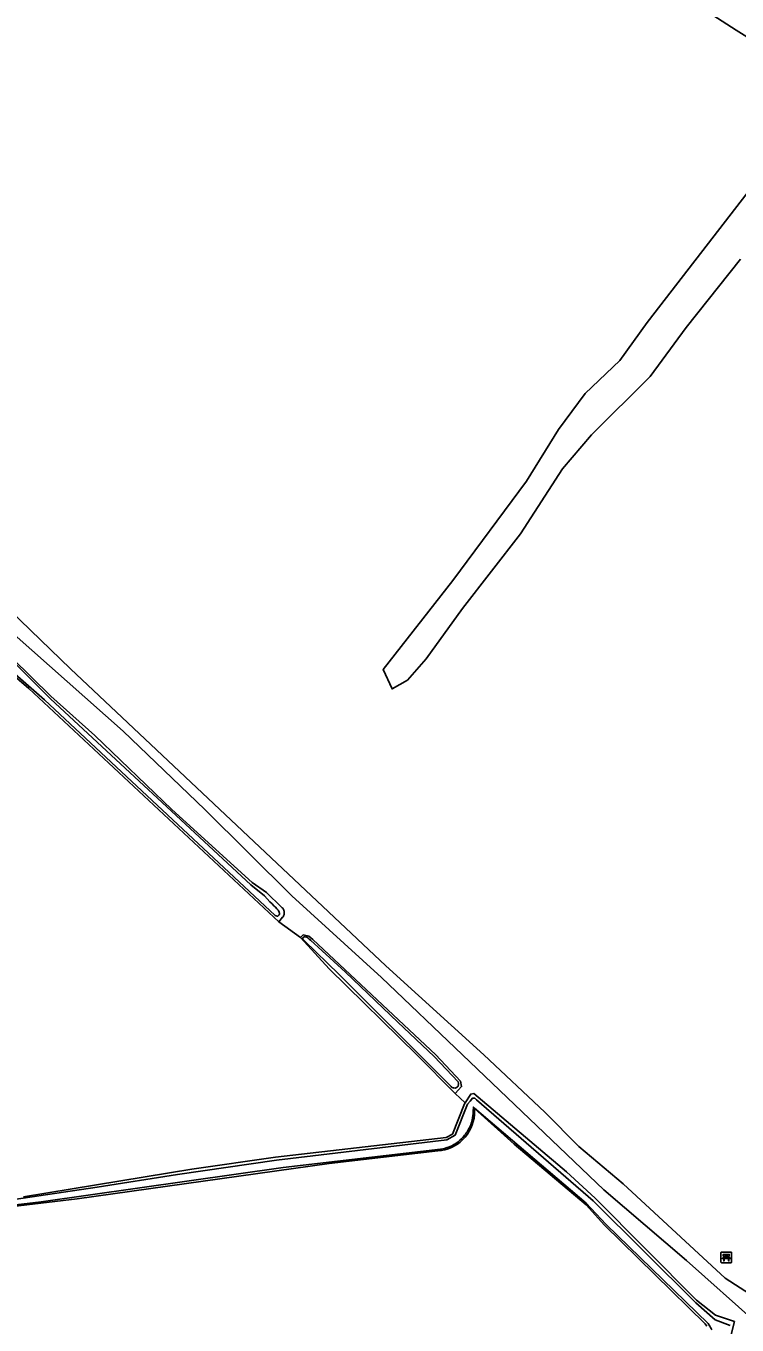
# Model space of a CAD drawing. Extents: x 162722 to 165104, y 384719 to 386284.
# Drawn here: x 163839 to 163905.1, y 385474.9 to 385595.7 of the extents above; entities that cross this region are included whole.
import ezdxf

# ---------------------------------------------------------------- set-up
doc = ezdxf.new("R2010")
doc.units = 0
for name, color, linetype in [('IMGEO_Bank', 7, 'Continuous'), ('IMGEO_Gemengd_bos', 7, 'Continuous'), ('IMGEO_Grasland_overig', 7, 'Continuous'), ('IMGEO_Oever', 7, 'Continuous'), ('IMGEO_Voetpad_halfverhard', 7, 'Continuous'), ('IMGEO_Waterloop', 7, 'Continuous')]:
    doc.layers.add(name, color=color, linetype=linetype)

msp = doc.modelspace()

# ---------------------------------------------------------------- linework, layer by layer
at = {"layer": 'IMGEO_Bank'}
for p, q in [((163903.63, 385480.75), (163903.63, 385481.6)), ((163903.63, 385481.6), (163903.63, 385480.75)), ((163903.71, 385481.68), (163904.55, 385481.68)), ((163904.55, 385481.68), (163903.71, 385481.68)), ((163904.56, 385480.68), (163903.72, 385480.68)), ((163903.72, 385480.68), (163904.56, 385480.68)), ((163903.94, 385481.19), (163903.94, 385481.29)), ((163904.33, 385481.08), (163903.94, 385481.08)), ((163903.98, 385481.29), (163903.98, 385481.19)), ((163904.27, 385481.3), (163903.99, 385481.3)), ((163903.99, 385481.18), (163904.27, 385481.18)), ((163904.28, 385481.19), (163904.28, 385481.29)), ((163904.32, 385481.29), (163904.32, 385481.19)), ((163904.63, 385481.61), (163904.63, 385480.76)), ((163904.63, 385480.76), (163904.63, 385481.61))]:
    msp.add_line(p, q, dxfattribs=at)
for points in [[(163903.88, 385481.08), (163903.74, 385481.08), (163903.85, 385481.18), (163903.93, 385481.18)], [(163903.93, 385481.3), (163903.85, 385481.3), (163903.85, 385481.46), (163904.41, 385481.46), (163904.41, 385481.3), (163904.33, 385481.3)], [(163903.93, 385481.07), (163903.93, 385480.86), (163903.89, 385480.86), (163903.89, 385481.07)], [(163904.33, 385481.18), (163904.41, 385481.18), (163904.52, 385481.08), (163904.39, 385481.08)], [(163904.38, 385481.07), (163904.38, 385480.86), (163904.34, 385480.86), (163904.34, 385481.07)]]:
    msp.add_lwpolyline(points, dxfattribs=at)
for centre, radius, start, end in [((163903.71, 385481.6), 0.0779, 92.4484, 184.2845), ((163903.71, 385481.6), 0.0779, 92.4484, 184.2845), ((163903.71, 385480.76), 0.0779, 182.4484, 274.2845), ((163903.71, 385480.76), 0.0779, 182.4484, 274.2845), ((163903.88, 385481.07), 0.00671, 2.8957, 87.1043), ((163903.93, 385481.29), 0.00671, 2.8957, 87.1043), ((163903.93, 385481.19), 0.00671, 272.8957, 357.1043), ((163903.94, 385481.07), 0.00671, 92.8957, 177.1043), ((163903.99, 385481.29), 0.00671, 92.8957, 177.1043), ((163903.99, 385481.19), 0.00671, 182.8957, 267.1043), ((163904.27, 385481.29), 0.00671, 2.8957, 87.1043), ((163904.27, 385481.19), 0.00671, 272.8957, 357.1043), ((163904.33, 385481.29), 0.00671, 92.8957, 177.1043), ((163904.33, 385481.19), 0.00671, 182.8957, 267.1043), ((163904.33, 385481.07), 0.00671, 2.8957, 87.1043), ((163904.39, 385481.07), 0.00671, 92.8957, 177.1043), ((163904.55, 385481.6), 0.0779, 2.4484, 94.2845), ((163904.55, 385481.6), 0.0779, 2.4484, 94.2845), ((163904.55, 385480.76), 0.0779, 272.4484, 4.2845), ((163904.55, 385480.76), 0.0779, 272.4484, 4.2845)]:
    msp.add_arc(centre, radius, start, end, dxfattribs=at)
at = {"layer": 'IMGEO_Gemengd_bos'}
for points in [[(163911.48, 385591.3), (163905.04, 385595.28), (163894.89, 385601.85)], [(163776.17, 385595.83), (163777.46, 385595.23), (163778.69, 385594.51), (163779.86, 385593.69), (163780.95, 385592.77), (163781.95, 385591.75), (163795.89, 385579.17), (163799.39, 385575.64), (163825.83, 385551.4), (163835.64, 385543.13), (163843.13, 385535.9), (163872.47, 385508.29), (163881.59, 385500), (163887.27, 385494.67), (163890.43, 385491.49), (163894.54, 385488.01), (163904.02, 385479.24), (163906.82, 385477.46)], [(163905.46, 385573.99), (163900.39, 385567.65), (163897.05, 385563.09), (163891.61, 385557.66), (163888.91, 385554.49), (163885, 385548.46), (163879.6, 385541.51), (163876.21, 385536.84), (163874.48, 385534.86), (163873.05, 385534.03), (163872.22, 385535.83), (163878.69, 385544.12), (163885.55, 385553.36), (163888.53, 385558.17), (163891.01, 385561.5), (163894.24, 385564.56), (163896.76, 385568.09), (163910.6, 385585.99)], [(163838.78, 385486.82), (163854.43, 385489.38), (163862.2, 385490.49), (163878.08, 385492.32), (163878.68, 385492.65), (163879.78, 385495.47), (163879.84, 385495.56), (163878.92, 385496.43), (163875.35, 385500), (163867.21, 385508.01), (163864.52, 385510.92), (163862.53, 385512.37), (163839.25, 385534.08), (163831.17, 385541.02)], [(163902.32, 385474.8), (163902.24, 385474.9), (163902.16, 385474.99), (163892.79, 385484.19), (163891.1, 385486.08), (163884.4, 385491.71), (163880.71, 385495.04), (163880.72, 385494.79), (163880.71, 385494.46), (163880.67, 385494.13), (163880.6, 385493.81), (163880.5, 385493.5), (163880.38, 385493.2), (163880.23, 385492.91), (163880.05, 385492.63), (163879.86, 385492.37), (163879.63, 385492.13), (163879.39, 385491.91), (163879.13, 385491.71), (163878.85, 385491.54), (163878.56, 385491.39), (163878.25, 385491.27), (163877.94, 385491.18), (163877.62, 385491.11), (163877.29, 385491.08), (163867.2, 385489.9), (163843.77, 385486.62), (163819.56, 385483.74)]]:
    msp.add_lwpolyline(points, dxfattribs=at)
at = {"layer": 'IMGEO_Grasland_overig'}
for points in [[(163906.97, 385475.07), (163900.43, 385480.88), (163892.73, 385487.45), (163879.61, 385500), (163872.05, 385507.22), (163863.72, 385514.8), (163855.64, 385522.83), (163848.05, 385530.11), (163835.95, 385540.81)], [(163837.72, 385536.9), (163841.3, 385533.35), (163845.41, 385529.72), (163852.55, 385522.84), (163860.04, 385516.03), (163861.36, 385515.11), (163862.77, 385513.74), (163862.8, 385513.72), (163862.84, 385513.68), (163862.88, 385513.64), (163862.92, 385513.59), (163862.95, 385513.54), (163862.97, 385513.48), (163862.99, 385513.42), (163863.01, 385513.37), (163863.02, 385513.31), (163863.02, 385513.25), (163863.02, 385513.19), (163863.01, 385513.13), (163863, 385513.07), (163862.99, 385513.01), (163862.96, 385512.96), (163862.94, 385512.9), (163862.91, 385512.85), (163862.87, 385512.8), (163862.53, 385512.37), (163864.52, 385510.92), (163864.79, 385511.16), (163865.29, 385511.06), (163865.68, 385510.73), (163877.11, 385500), (163879.41, 385497.56), (163879.51, 385497.07), (163878.92, 385496.43), (163879.84, 385495.56), (163880.36, 385496.37), (163880.66, 385496.43), (163889.28, 385489.14), (163891.93, 385486.69), (163901.37, 385477.22), (163903.14, 385475.8), (163904.89, 385475.22), (163904.48, 385473.65)]]:
    msp.add_lwpolyline(points, dxfattribs=at)
at = {"layer": 'IMGEO_Oever'}
for points in [[(163775.68, 385592.24), (163775.84, 385592.16), (163775.97, 385592.08), (163776.09, 385591.98), (163793.1, 385577.19), (163793.86, 385576.46), (163799.67, 385570.87), (163802.64, 385568.3), (163804.11, 385567.13), (163804.4, 385566.85), (163830.68, 385542.93), (163832.72, 385540.95), (163837.63, 385536.77), (163841.29, 385533.11), (163859.92, 385515.82), (163861.17, 385514.81), (163861.67, 385514.23), (163861.88, 385514.04), (163862.04, 385513.88), (163862.21, 385513.73), (163862.33, 385513.6)], [(163862.28, 385512.93), (163862.16, 385512.98), (163840.71, 385533.02), (163834.21, 385538.69), (163830.97, 385541.73), (163811.01, 385559.91), (163806.86, 385563.39), (163783.44, 385584.63), (163779.17, 385588.33), (163777.16, 385589.95), (163777.07, 385590.04), (163776.97, 385590.12), (163776.87, 385590.19), (163776.71, 385590.26)], [(163831.17, 385541.02), (163839.25, 385534.08), (163862.53, 385512.37), (163862.87, 385512.8), (163862.91, 385512.85), (163862.94, 385512.9), (163862.96, 385512.96), (163862.99, 385513.01), (163863, 385513.07), (163863.01, 385513.13), (163863.02, 385513.19), (163863.02, 385513.25), (163863.02, 385513.31), (163863.01, 385513.37), (163862.99, 385513.42), (163862.97, 385513.48), (163862.95, 385513.54), (163862.92, 385513.59), (163862.88, 385513.64), (163862.84, 385513.68), (163862.8, 385513.72), (163862.77, 385513.74), (163861.36, 385515.11), (163860.04, 385516.03), (163852.55, 385522.84), (163845.41, 385529.72), (163841.3, 385533.35), (163837.72, 385536.9)], [(163864.81, 385510.96), (163864.83, 385510.97)], [(163865.21, 385510.88), (163865.27, 385510.84), (163865.35, 385510.77), (163865.46, 385510.67), (163868.7, 385507.7), (163873.58, 385503.04), (163876.97, 385499.85), (163879.2, 385497.5), (163879.22, 385497.39)], [(163864.91, 385510.6), (163864.84, 385510.67)], [(163878.54, 385497.08), (163878.43, 385497.18), (163868.09, 385507.52), (163864.91, 385510.6)], [(163904.48, 385473.65), (163904.89, 385475.22), (163903.14, 385475.8), (163901.37, 385477.22), (163891.93, 385486.69), (163889.28, 385489.14), (163880.66, 385496.43), (163880.36, 385496.37), (163879.84, 385495.56), (163879.78, 385495.47), (163878.68, 385492.65), (163878.08, 385492.32), (163862.2, 385490.49), (163854.43, 385489.38), (163838.78, 385486.82)], [(163819.56, 385483.74), (163843.77, 385486.62), (163867.2, 385489.9), (163877.29, 385491.08), (163877.62, 385491.11), (163877.94, 385491.18), (163878.25, 385491.27), (163878.56, 385491.39), (163878.85, 385491.54), (163879.13, 385491.71), (163879.39, 385491.91), (163879.63, 385492.13), (163879.86, 385492.37), (163880.05, 385492.63), (163880.23, 385492.91), (163880.38, 385493.2), (163880.5, 385493.5), (163880.6, 385493.81), (163880.67, 385494.13), (163880.71, 385494.46), (163880.72, 385494.79), (163880.71, 385495.04), (163884.4, 385491.71), (163891.1, 385486.08), (163892.79, 385484.19), (163902.16, 385474.99), (163902.24, 385474.9), (163902.32, 385474.8)], [(163831.61, 385485.64), (163845.62, 385487.71), (163853.1, 385488.9), (163862.31, 385490.22), (163878.13, 385492.12), (163878.93, 385492.56), (163880.07, 385495.44), (163880.3, 385495.72), (163880.52, 385495.98), (163880.74, 385495.98), (163880.89, 385495.83), (163891.75, 385486.43), (163901.31, 385476.97), (163903.1, 385475.38), (163904.5, 385474.84)], [(163902.54, 385474.89), (163902.44, 385475.04), (163892.97, 385484.25), (163891.11, 385486.23), (163880.71, 385495.05), (163880.62, 385495.15), (163880.59, 385494.75)], [(163877.95, 385491.32), (163877.56, 385491.23), (163862.93, 385489.54), (163840.41, 385486.35), (163819.36, 385483.88), (163817.16, 385483.52), (163795.5, 385479.95)]]:
    msp.add_lwpolyline(points, dxfattribs=at)
msp.add_lwpolyline([(163865.68, 385510.73), (163865.29, 385511.06), (163864.79, 385511.16), (163864.52, 385510.92), (163867.21, 385508.01), (163875.35, 385500), (163878.92, 385496.43), (163879.51, 385497.07), (163879.41, 385497.56), (163877.11, 385500)], close=True, dxfattribs=at)
for centre, radius, start, end in [((163861.69, 385512.91), 0.94, 26.2073, 47.0609), ((163862.19, 385513.17), 0.379, 340.702, 25.2817), ((163862.37, 385513.13), 0.225, 245.4772, 285.6116), ((163862.32, 385513.14), 0.245, 295.4737, 336.8646), ((163864.87, 385510.85), 0.126, 119.6783, 165.8888), ((163864.94, 385510.85), 0.189, 170.9714, 210.0447), ((163865.12, 385510.96), 0.406, 211.0244, 225.4164), ((163864.94, 385510.72), 0.275, 76.0062, 113.6818), ((163864.85, 385510.4), 0.605, 53.0584, 74.7137), ((163878.93, 385497.48), 0.571, 225.6853, 255.4073), ((163878.87, 385497.24), 0.317, 255.078, 301.8259), ((163878.82, 385497.3), 0.402, 303.4122, 346.8563), ((163878.67, 385497.32), 0.549, 348.4902, 6.9546), ((163877.62, 385494.57), 2.94, 329.9466, 348.0408), ((163874.77, 385495.1), 5.83, 348.7937, 356.6168), ((163876.19, 385495.39), 4.59, 316.7235, 330.0327), ((163877.22, 385494.39), 3.15, 283.3563, 300.2235), ((163877.12, 385494.5), 3.3, 300.6994, 316.8521), ((163901.12, 385473.85), 1.76, 19.727, 36.3252)]:
    msp.add_arc(centre, radius, start, end, dxfattribs=at)
at = {"layer": 'IMGEO_Voetpad_halfverhard'}
for points in [[(163906.82, 385477.46), (163904.02, 385479.24), (163894.54, 385488.01), (163890.43, 385491.49), (163887.27, 385494.67), (163881.59, 385500), (163872.47, 385508.29), (163843.13, 385535.9), (163835.64, 385543.13), (163825.83, 385551.4), (163799.39, 385575.64), (163795.89, 385579.17), (163781.95, 385591.75), (163780.95, 385592.77), (163779.86, 385593.69), (163778.69, 385594.51), (163777.46, 385595.23), (163776.17, 385595.83)], [(163835.95, 385540.81), (163848.05, 385530.11), (163855.64, 385522.83), (163863.72, 385514.8), (163872.05, 385507.22), (163879.61, 385500), (163892.73, 385487.45), (163900.43, 385480.88), (163906.97, 385475.07)]]:
    msp.add_lwpolyline(points, dxfattribs=at)
at = {"layer": 'IMGEO_Waterloop'}
for points in [[(163894.89, 385601.85), (163905.04, 385595.28), (163911.48, 385591.3)], [(163862.33, 385513.6), (163862.21, 385513.73), (163862.04, 385513.88), (163861.88, 385514.04), (163861.67, 385514.23), (163861.17, 385514.81), (163859.92, 385515.82), (163841.29, 385533.11), (163837.63, 385536.77), (163832.72, 385540.95), (163830.68, 385542.93), (163804.4, 385566.85), (163804.11, 385567.13), (163802.64, 385568.3), (163799.67, 385570.87), (163793.86, 385576.46), (163793.1, 385577.19), (163776.09, 385591.98), (163775.97, 385592.08), (163775.84, 385592.16), (163775.68, 385592.24)], [(163776.71, 385590.26), (163776.87, 385590.19), (163776.97, 385590.12), (163777.07, 385590.04), (163777.16, 385589.95), (163779.17, 385588.33), (163783.44, 385584.63), (163806.86, 385563.39), (163811.01, 385559.91), (163830.97, 385541.73), (163834.21, 385538.69), (163840.71, 385533.02), (163862.16, 385512.98), (163862.28, 385512.93)], [(163910.6, 385585.99), (163896.76, 385568.09), (163894.24, 385564.56), (163891.01, 385561.5), (163888.53, 385558.17), (163885.55, 385553.36), (163878.69, 385544.12), (163872.22, 385535.83), (163873.05, 385534.03), (163874.48, 385534.86), (163876.21, 385536.84), (163879.6, 385541.51), (163885, 385548.46), (163888.91, 385554.49), (163891.61, 385557.66), (163897.05, 385563.09), (163900.39, 385567.65), (163905.46, 385573.99)], [(163864.83, 385510.97), (163864.81, 385510.96)], [(163865.46, 385510.67), (163865.35, 385510.77), (163865.27, 385510.84), (163865.21, 385510.88)], [(163864.84, 385510.67), (163864.91, 385510.6), (163868.09, 385507.52), (163878.43, 385497.18), (163878.54, 385497.08)], [(163879.22, 385497.39), (163879.2, 385497.5), (163876.97, 385499.85), (163873.58, 385503.04), (163868.7, 385507.7), (163865.46, 385510.67)], [(163904.5, 385474.84), (163903.1, 385475.38), (163901.31, 385476.97), (163891.75, 385486.43), (163880.89, 385495.83), (163880.74, 385495.98), (163880.52, 385495.98), (163880.3, 385495.72), (163880.07, 385495.44), (163878.93, 385492.56), (163878.13, 385492.12), (163862.31, 385490.22), (163853.1, 385488.9), (163845.62, 385487.71), (163831.61, 385485.64)], [(163880.59, 385494.75), (163880.62, 385495.15), (163880.71, 385495.05), (163891.11, 385486.23), (163892.97, 385484.25), (163902.44, 385475.04), (163902.54, 385474.89)], [(163795.22, 385479.91), (163795.31, 385479.92), (163795.5, 385479.95), (163817.16, 385483.52), (163819.36, 385483.88), (163840.41, 385486.35), (163862.93, 385489.54), (163877.56, 385491.23), (163877.95, 385491.32)]]:
    msp.add_lwpolyline(points, dxfattribs=at)
for centre, radius, start, end in [((163861.69, 385512.91), 0.94, 26.2073, 47.0609), ((163862.19, 385513.17), 0.379, 340.702, 25.2817), ((163862.37, 385513.13), 0.225, 245.4772, 285.6116), ((163862.32, 385513.14), 0.245, 295.4737, 336.8646), ((163864.87, 385510.85), 0.126, 119.6783, 165.8888), ((163864.94, 385510.85), 0.189, 170.9714, 210.0447), ((163865.12, 385510.96), 0.406, 211.0244, 225.4164), ((163864.94, 385510.72), 0.275, 76.0062, 113.6818), ((163864.85, 385510.4), 0.605, 53.0584, 74.7137), ((163878.93, 385497.48), 0.571, 225.6853, 255.4073), ((163878.87, 385497.24), 0.317, 255.078, 301.8259), ((163878.82, 385497.3), 0.402, 303.4122, 346.8563), ((163878.67, 385497.32), 0.549, 348.4902, 6.9546), ((163877.62, 385494.57), 2.94, 329.9466, 348.0408), ((163874.77, 385495.1), 5.83, 348.7937, 356.6168), ((163876.19, 385495.39), 4.59, 316.7235, 330.0327), ((163877.22, 385494.39), 3.15, 283.3563, 300.2235), ((163877.12, 385494.5), 3.3, 300.6994, 316.8521), ((163901.12, 385473.85), 1.76, 19.727, 36.3252)]:
    msp.add_arc(centre, radius, start, end, dxfattribs=at)

doc.saveas('drawing.dxf')
